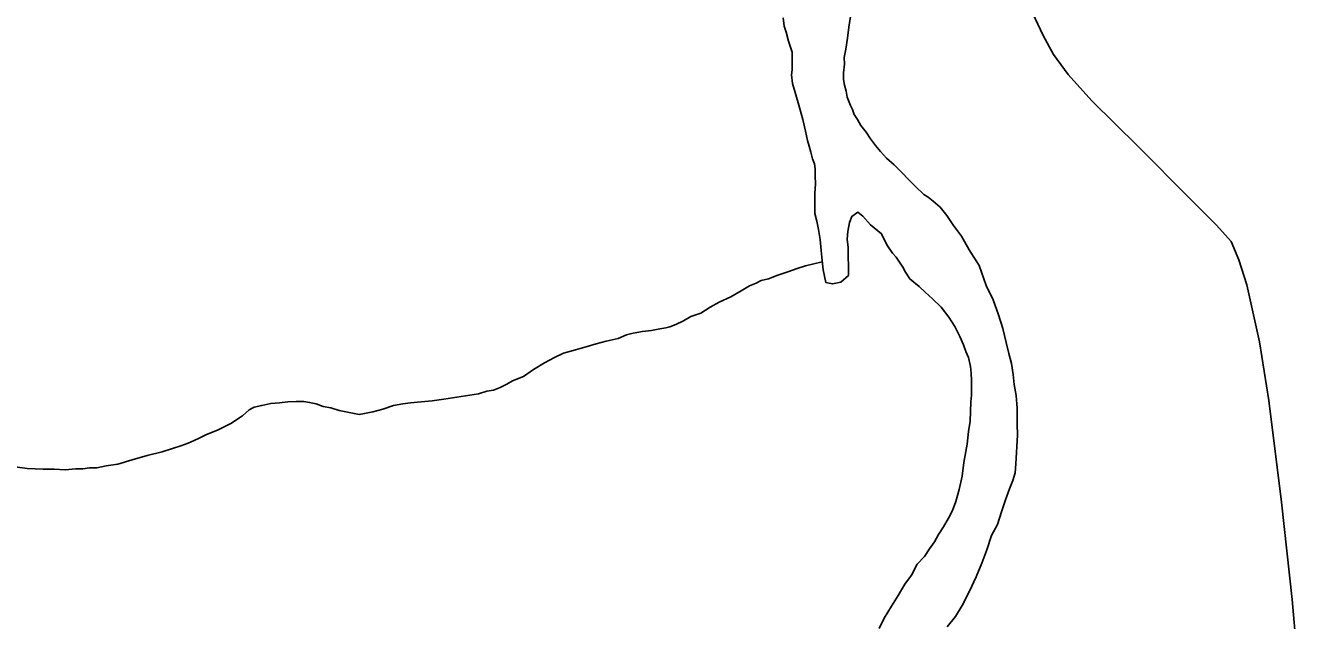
# Model space of a CAD drawing. Extents: x 2010165 to 2382125, y 1060529 to 1407316.
# Drawn here: x 2264486 to 2267522, y 1289145 to 1290564 of the extents above; entities that cross this region are included whole.
import ezdxf

# ---------------------------------------------------------------- set-up
doc = ezdxf.new("R2010")
doc.units = 0
for name, color, linetype in [('GM_X_Major_River', 7, 'Continuous'), ('GM_X_Minor_River', 7, 'Continuous'), ('GM_X_State_Route', 7, 'Continuous')]:
    doc.layers.add(name, color=color, linetype=linetype)

msp = doc.modelspace()

# ---------------------------------------------------------------- linework, layer by layer
at = {"layer": 'GM_X_Major_River'}
for points in [[(2266381.9, 1290053.9), (2266377.6, 1290077.9), (2266373.4, 1290097.9), (2266369.1, 1290116), (2266368.9, 1290138), (2266368.6, 1290164.1), (2266370.4, 1290186.2), (2266370.1, 1290206.2), (2266370, 1290222.3), (2266367.8, 1290234.3), (2266363.7, 1290246.3), (2266359.5, 1290262.3), (2266355.3, 1290276.3), (2266351.2, 1290290.3), (2266346.9, 1290312.3), (2266340.6, 1290340.3), (2266332.3, 1290368.3), (2266321.8, 1290404.3), (2266315.6, 1290426.3), (2266313.4, 1290446.3), (2266315.2, 1290458.4), (2266315.1, 1290470.4), (2266315, 1290482.4), (2266314.8, 1290500.5), (2266306.5, 1290526.5), (2266300.2, 1290548.5), (2266296, 1290562.4), (2266293.8, 1290582.5)], [(2266381.9, 1290053.9), (2266377.6, 1290077.9), (2266373.4, 1290097.9), (2266369.1, 1290116), (2266368.9, 1290138), (2266368.6, 1290164.1), (2266370.4, 1290186.2), (2266370.1, 1290206.2), (2266370, 1290222.3), (2266367.8, 1290234.3), (2266363.7, 1290246.3), (2266359.5, 1290262.3), (2266355.3, 1290276.3), (2266351.2, 1290290.3), (2266346.9, 1290312.3), (2266340.6, 1290340.3), (2266332.3, 1290368.3), (2266321.8, 1290404.3), (2266315.6, 1290426.3), (2266313.4, 1290446.3), (2266315.2, 1290458.4), (2266315.1, 1290470.4), (2266315, 1290482.4), (2266314.8, 1290500.5), (2266306.5, 1290526.5), (2266300.2, 1290548.5), (2266296, 1290562.4), (2266293.8, 1290582.5)], [(2266844.5, 1289707.9), (2266842.3, 1289732), (2266838, 1289758), (2266831.7, 1289782), (2266825.4, 1289808), (2266817, 1289842), (2266806.6, 1289874), (2266794.2, 1289909.9), (2266777.8, 1289943.9), (2266761.2, 1289991.8), (2266736.7, 1290029.7), (2266718.4, 1290061.6), (2266700, 1290087.4), (2266683.7, 1290111.3), (2266667.5, 1290131.2), (2266651.3, 1290145.1), (2266639.2, 1290155), (2266629.1, 1290160.9), (2266608.8, 1290180.7), (2266594.7, 1290194.6), (2266574.4, 1290216.4), (2266558.2, 1290232.3), (2266540, 1290248.2), (2266525.8, 1290264.1), (2266513.6, 1290278), (2266501.4, 1290293.9), (2266491.2, 1290309.8), (2266479, 1290325.7), (2266470.8, 1290339.7), (2266462.7, 1290351.6), (2266458.5, 1290363.6), (2266454.4, 1290373.6), (2266446.2, 1290393.6), (2266444, 1290407.6), (2266439.9, 1290421.6), (2266437.7, 1290435.6), (2266437.5, 1290451.7), (2266439.3, 1290471.7), (2266439.1, 1290487.8), (2266442.9, 1290507.9), (2266446.6, 1290534), (2266450.3, 1290560.1), (2266455.9, 1290596.3)], [(2266455.9, 1290596.3), (2266450.3, 1290560.1), (2266446.6, 1290534), (2266442.9, 1290507.9), (2266439.1, 1290487.8), (2266439.3, 1290471.7), (2266437.5, 1290451.7), (2266437.7, 1290435.6), (2266439.9, 1290421.6), (2266444, 1290407.6), (2266446.2, 1290393.6), (2266454.4, 1290373.6), (2266458.5, 1290363.6), (2266462.7, 1290351.6), (2266470.8, 1290339.7), (2266479, 1290325.7), (2266491.2, 1290309.8), (2266501.4, 1290293.9), (2266513.6, 1290278), (2266525.8, 1290264.1), (2266540, 1290248.2), (2266558.2, 1290232.3), (2266574.4, 1290216.4), (2266594.7, 1290194.6), (2266608.8, 1290180.7), (2266629.1, 1290160.9), (2266639.2, 1290155), (2266651.3, 1290145.1), (2266667.5, 1290131.2), (2266683.7, 1290111.3), (2266700, 1290087.4), (2266718.4, 1290061.6), (2266736.7, 1290029.7), (2266761.2, 1289991.8), (2266777.8, 1289943.9), (2266794.2, 1289909.9), (2266806.6, 1289874), (2266817, 1289842), (2266825.4, 1289808), (2266831.7, 1289782), (2266838, 1289758), (2266842.3, 1289732), (2266844.5, 1289707.9)], [(2266522.4, 1289126.8), (2266534.2, 1289151), (2266551.9, 1289179.3), (2266567.6, 1289205.5), (2266583.4, 1289231.8), (2266599.2, 1289254), (2266612.9, 1289280.2), (2266630.7, 1289298.4), (2266642.5, 1289316.6), (2266654.4, 1289332.8), (2266664.2, 1289350.9), (2266676, 1289369.1), (2266687.8, 1289389.3), (2266697.6, 1289407.5), (2266705.4, 1289429.6), (2266713.1, 1289457.8), (2266720.7, 1289489.9), (2266724.4, 1289522.1), (2266731.9, 1289566.3), (2266735.6, 1289596.4), (2266739.3, 1289620.5), (2266740.8, 1289666.7), (2266742.6, 1289682.8), (2266742.4, 1289700.8), (2266742.2, 1289718.8), (2266742, 1289734.9), (2266739.9, 1289750.9), (2266735.6, 1289772.9), (2266729.4, 1289786.9), (2266723.3, 1289802.9), (2266715, 1289822.8), (2266702.7, 1289846.8), (2266688.5, 1289868.7), (2266670.2, 1289892.6), (2266649.9, 1289912.4), (2266631.7, 1289928.2), (2266617.5, 1289942.1), (2266605.4, 1289952), (2266595.3, 1289959.9), (2266585.1, 1289975.9), (2266578.9, 1289987.8), (2266570.8, 1289999.8), (2266562.6, 1290011.7), (2266554.5, 1290021.7), (2266540.3, 1290041.6), (2266528, 1290067.5), (2266501.7, 1290089.3), (2266483.4, 1290109.2), (2266471.3, 1290119.1), (2266457.4, 1290108.9), (2266451.5, 1290094.8), (2266447.8, 1290072.7), (2266446, 1290054.6), (2266448.2, 1290034.6), (2266448.9, 1289968.4), (2266431.1, 1289952.2), (2266411.1, 1289947.9), (2266395, 1289951.8), (2266388.7, 1289981.8), (2266386.4, 1290003.8), (2266384.1, 1290027.9), (2266381.9, 1290053.9)], [(2266522.4, 1289126.8), (2266534.2, 1289151), (2266551.9, 1289179.3), (2266567.6, 1289205.5), (2266583.4, 1289231.8), (2266599.2, 1289254), (2266612.9, 1289280.2), (2266630.7, 1289298.4), (2266642.5, 1289316.6), (2266654.4, 1289332.8), (2266664.2, 1289350.9), (2266676, 1289369.1), (2266687.8, 1289389.3), (2266697.6, 1289407.5), (2266705.4, 1289429.6), (2266713.1, 1289457.8), (2266720.7, 1289489.9), (2266724.4, 1289522.1), (2266731.9, 1289566.3), (2266735.6, 1289596.4), (2266739.3, 1289620.5), (2266740.8, 1289666.7), (2266742.6, 1289682.8), (2266742.4, 1289700.8), (2266742.2, 1289718.8), (2266742, 1289734.9), (2266739.9, 1289750.9), (2266735.6, 1289772.9), (2266729.4, 1289786.9), (2266723.3, 1289802.9), (2266715, 1289822.8), (2266702.7, 1289846.8), (2266688.5, 1289868.7), (2266670.2, 1289892.6), (2266649.9, 1289912.4), (2266631.7, 1289928.2), (2266617.5, 1289942.1), (2266605.4, 1289952), (2266595.3, 1289959.9), (2266585.1, 1289975.9), (2266578.9, 1289987.8), (2266570.8, 1289999.8), (2266562.6, 1290011.7), (2266554.5, 1290021.7), (2266540.3, 1290041.6), (2266528, 1290067.5), (2266501.7, 1290089.3), (2266483.4, 1290109.2), (2266471.3, 1290119.1), (2266457.4, 1290108.9), (2266451.5, 1290094.8), (2266447.8, 1290072.7), (2266446, 1290054.6), (2266448.2, 1290034.6), (2266448.9, 1289968.4), (2266431.1, 1289952.2), (2266411.1, 1289947.9), (2266395, 1289951.8), (2266388.7, 1289981.8), (2266386.4, 1290003.8), (2266384.1, 1290027.9), (2266381.9, 1290053.9)], [(2266684.7, 1289130.5), (2266704.4, 1289154.8), (2266720.2, 1289181.1), (2266737.8, 1289215.4), (2266753.5, 1289249.6), (2266767.1, 1289281.9), (2266778.8, 1289314.1), (2266790.4, 1289348.3), (2266804.2, 1289374.5), (2266813.9, 1289404.7), (2266823.6, 1289432.9), (2266833.3, 1289459.1), (2266841.1, 1289479.2), (2266846.9, 1289497.3), (2266848.6, 1289519.4), (2266851.9, 1289587.6), (2266851.6, 1289613.7), (2266851.2, 1289651.8), (2266848.8, 1289681.9), (2266844.5, 1289707.9)], [(2266844.5, 1289707.9), (2266848.8, 1289681.9), (2266851.2, 1289651.8), (2266851.6, 1289613.7), (2266851.9, 1289587.6), (2266848.6, 1289519.4), (2266846.9, 1289497.3), (2266841.1, 1289479.2), (2266833.3, 1289459.1), (2266823.6, 1289432.9), (2266813.9, 1289404.7), (2266804.2, 1289374.5), (2266790.4, 1289348.3), (2266778.8, 1289314.1), (2266767.1, 1289281.9), (2266753.5, 1289249.6), (2266737.8, 1289215.4), (2266720.2, 1289181.1), (2266704.4, 1289154.8), (2266684.7, 1289130.5)]]:
    msp.add_lwpolyline(points, dxfattribs=at)
at = {"layer": 'GM_X_Minor_River'}
msp.add_lwpolyline([(2266386.7, 1290000.8), (2266346.5, 1289991.4), (2266326.5, 1289985.1), (2266304.6, 1289976.9), (2266280.6, 1289968.6), (2266258.7, 1289960.3), (2266240.7, 1289956.1), (2266228.8, 1289950), (2266212.8, 1289943.8), (2266192.9, 1289931.5), (2266169, 1289917.2), (2266141.1, 1289904.9), (2266119.2, 1289892.6), (2266097.3, 1289878.4), (2266073.4, 1289870.1), (2266055.4, 1289859.9), (2266037.5, 1289851.6), (2266023.5, 1289845.5), (2266013.6, 1289843.3), (2265999.6, 1289841.2), (2265979.6, 1289837), (2265957.6, 1289834.7), (2265935.6, 1289830.5), (2265919.6, 1289826.3), (2265899.6, 1289818.1), (2265871.7, 1289811.7), (2265847.7, 1289805.5), (2265825.7, 1289799.2), (2265797.8, 1289790.9), (2265769.8, 1289782.6), (2265747.9, 1289772.3), (2265724, 1289760), (2265698.1, 1289743.7), (2265674.3, 1289727.4), (2265648.3, 1289717.1), (2265634.4, 1289708.9), (2265618.5, 1289700.7), (2265602.5, 1289694.5), (2265586.5, 1289692.3), (2265566.5, 1289686.1), (2265484.5, 1289673.2), (2265456.5, 1289668.9), (2265430.5, 1289666.6), (2265404.5, 1289664.3), (2265386.5, 1289662.1), (2265364.5, 1289657.8), (2265338.5, 1289649.5), (2265314.6, 1289643.3), (2265294.6, 1289639), (2265282.6, 1289636.9), (2265262.5, 1289640.7), (2265234.4, 1289646.4), (2265214.3, 1289652.2), (2265196.2, 1289656), (2265180.1, 1289661.9), (2265164.1, 1289665.7), (2265150, 1289667.6), (2265132, 1289667.4), (2265111.9, 1289667.1), (2265091.9, 1289664.9), (2265071.9, 1289662.7), (2265049.9, 1289658.5), (2265031.9, 1289654.2), (2265020, 1289648.1), (2265004.1, 1289633.9), (2264976.3, 1289615.5), (2264944.4, 1289599.1), (2264918.5, 1289588.8), (2264900.5, 1289580.6), (2264888.6, 1289574.5), (2264874.6, 1289568.3), (2264856.7, 1289562.1), (2264836.7, 1289555.9), (2264812.8, 1289547.6), (2264776.8, 1289539.2), (2264740.8, 1289528.8), (2264706.9, 1289518.4), (2264678.9, 1289514.1), (2264656.9, 1289509.8), (2264638.9, 1289509.6), (2264622.9, 1289507.4), (2264606.8, 1289507.3), (2264580.8, 1289505), (2264554.8, 1289506.7), (2264528.7, 1289506.4), (2264490.6, 1289508), (2264420.4, 1289517.3)], dxfattribs=at)
at = {"layer": 'GM_X_State_Route'}
msp.add_lwpolyline([(2267522.5, 1289021.9), (2267507.6, 1289195.9), (2267481.8, 1289427.9), (2267451.7, 1289669.9), (2267429.4, 1289809.7), (2267399.2, 1289945.5), (2267380.2, 1290005.3), (2267361.5, 1290049), (2267326.8, 1290088.5), (2267261.7, 1290153.6), (2267139.7, 1290275.8), (2267029.9, 1290384.2), (2266972.8, 1290447.4), (2266938.1, 1290494.9), (2266913.3, 1290540.6), (2266876, 1290620.1)], dxfattribs=at)

doc.saveas('drawing.dxf')
